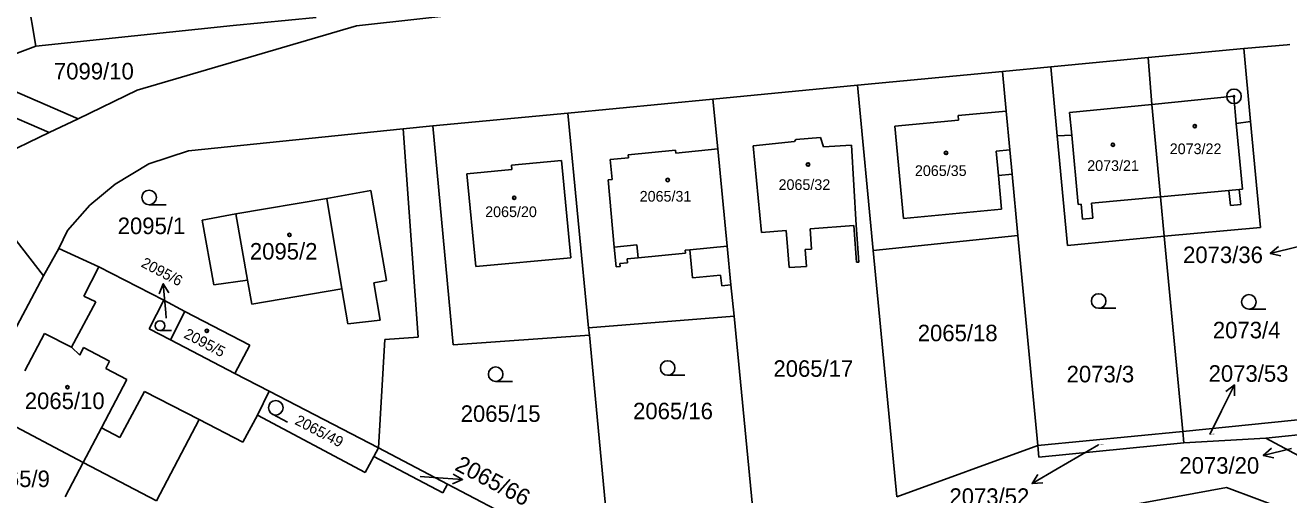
# Model space of a CAD drawing. Extents: x -593183 to -588034, y -1130415 to -1124994.
# Drawn here: x -590459.1 to -590329.1, y -1128454.6 to -1128406.3 of the extents above; entities that cross this region are included whole.
import ezdxf

# ---------------------------------------------------------------- set-up
doc = ezdxf.new("R2010")
doc.units = 0
for name, color, linetype in [('Vrstva 1', 7, 'Continuous'), ('Vrstva 16', 7, 'Continuous'), ('Vrstva 18', 7, 'Continuous'), ('Vrstva 19', 7, 'Continuous'), ('Vrstva 24', 7, 'Continuous'), ('Vrstva 25', 7, 'Continuous'), ('Vrstva 4', 7, 'Continuous')]:
    doc.layers.add(name, color=color, linetype=linetype)

msp = doc.modelspace()

# ---------------------------------------------------------------- linework, layer by layer
at = {"layer": 'Vrstva 1'}
for p, q in [((-590458, -1128408.42), (-590459.08, -1128402.05)), ((-590411.66, -1128404.84), (-590425.02, -1128406.33)), ((-590437.69, -1128406.3), (-590458, -1128408.42)), ((-590425.02, -1128406.33), (-590447.58, -1128412.95)), ((-590437.69, -1128406.3), (-590429.17, -1128405.47)), ((-590464.92, -1128411), (-590458, -1128408.42)), ((-590343.56, -1128409.59), (-590333.72, -1128408.67)), ((-590329.24, -1128408.29), (-590333.72, -1128408.67)), ((-590333.72, -1128408.67), (-590333.02, -1128416.18)), ((-590328.96, -1128408.26), (-590329.24, -1128408.29)), ((-590353.58, -1128410.54), (-590343.56, -1128409.59)), ((-590343.56, -1128409.59), (-590343.18, -1128414.41)), ((-590456.62, -1128417.32), (-590469.93, -1128411.56)), ((-590453.65, -1128415.89), (-590464.92, -1128411)), ((-590358.55, -1128411.02), (-590373.45, -1128412.44)), ((-590358.55, -1128411.02), (-590353.58, -1128410.54)), ((-590358.55, -1128411.02), (-590358.16, -1128415.1)), ((-590352.91, -1128417.66), (-590353.58, -1128410.54)), ((-590373.45, -1128412.44), (-590388.34, -1128413.87)), ((-590373.45, -1128412.44), (-590371.83, -1128429.44)), ((-590447.58, -1128412.95), (-590453.65, -1128415.89)), ((-590388.34, -1128413.87), (-590403.26, -1128415.3)), ((-590387.84, -1128419), (-590388.34, -1128413.87)), ((-590417.15, -1128416.63), (-590403.26, -1128415.3)), ((-590403.26, -1128415.3), (-590401.12, -1128437.42)), ((-590358.16, -1128415.1), (-590357.79, -1128419.09)), ((-590343.18, -1128414.41), (-590342.29, -1128423.92)), ((-590453.65, -1128415.89), (-590456.62, -1128417.32)), ((-590417.15, -1128416.63), (-590420.19, -1128416.92)), ((-590415.06, -1128439.16), (-590417.15, -1128416.63)), ((-590333.02, -1128416.18), (-590331.99, -1128427.07)), ((-590456.62, -1128417.32), (-590465.4, -1128421.54)), ((-590420.19, -1128416.92), (-590442.31, -1128419.19)), ((-590420.19, -1128416.92), (-590418.68, -1128438.36)), ((-590379.81, -1128418.02), (-590379.95, -1128418.23)), ((-590377.26, -1128417.83), (-590379.81, -1128418.02)), ((-590376.96, -1128418.78), (-590377.26, -1128417.83)), ((-590351.85, -1128428.92), (-590352.91, -1128417.66)), ((-590442.31, -1128419.19), (-590446.37, -1128420.53)), ((-590386.87, -1128429.02), (-590387.84, -1128419)), ((-590379.95, -1128418.23), (-590384.19, -1128418.68)), ((-590384.19, -1128418.68), (-590383.33, -1128427.59)), ((-590374.08, -1128418.6), (-590376.96, -1128418.78)), ((-590373.61, -1128426.85), (-590374.08, -1128418.6)), ((-590357.79, -1128419.09), (-590357.55, -1128421.59)), ((-590446.37, -1128420.53), (-590449.85, -1128422.62)), ((-590465.4, -1128421.54), (-590457.2, -1128432.06)), ((-590357.55, -1128421.59), (-590356.95, -1128427.92)), ((-590449.85, -1128422.62), (-590452.45, -1128424.78)), ((-590428.06, -1128424.09), (-590423.52, -1128423.29)), ((-590423.52, -1128423.29), (-590421.91, -1128432.54)), ((-590437.41, -1128425.68), (-590428.06, -1128424.09)), ((-590342.29, -1128423.92), (-590341.9, -1128427.99)), ((-590452.45, -1128424.78), (-590454.74, -1128427.38)), ((-590440.88, -1128426.34), (-590437.41, -1128425.68)), ((-590439.68, -1128433), (-590440.88, -1128426.34)), ((-590378.34, -1128427.21), (-590373.85, -1128426.87)), ((-590378.18, -1128429.31), (-590378.34, -1128427.21)), ((-590373.85, -1128426.87), (-590373.57, -1128430.66)), ((-590373.33, -1128430.64), (-590373.61, -1128426.85)), ((-590331.99, -1128427.07), (-590341.9, -1128427.99)), ((-590454.74, -1128427.38), (-590455.65, -1128429.24)), ((-590383.33, -1128427.59), (-590380.79, -1128427.39)), ((-590380.79, -1128427.39), (-590380.63, -1128429.5)), ((-590356.95, -1128427.92), (-590371.83, -1128429.44)), ((-590356.95, -1128427.92), (-590354.91, -1128449.52)), ((-590341.9, -1128427.99), (-590351.85, -1128428.92)), ((-590341.9, -1128427.99), (-590339.99, -1128448.07)), ((-590455.65, -1128429.24), (-590457.2, -1128432.06)), ((-590451.51, -1128431.12), (-590455.65, -1128429.24)), ((-590386.48, -1128432.99), (-590386.87, -1128429.02)), ((-590380.63, -1128429.5), (-590380.5, -1128431.21)), ((-590378.84, -1128429.36), (-590378.18, -1128429.31)), ((-590378.7, -1128431.08), (-590378.84, -1128429.36)), ((-590371.83, -1128429.44), (-590369.41, -1128454.82)), ((-590444.82, -1128434.57), (-590451.51, -1128431.12)), ((-590380.5, -1128431.21), (-590378.7, -1128431.08)), ((-590373.57, -1128430.66), (-590373.33, -1128430.64)), ((-590457.2, -1128432.06), (-590461.19, -1128439.57)), ((-590436.21, -1128432.51), (-590439.68, -1128433)), ((-590435.78, -1128434.96), (-590436.21, -1128432.51)), ((-590426.53, -1128433.39), (-590435.78, -1128434.96)), ((-590425.89, -1128437.01), (-590426.53, -1128433.39)), ((-590421.91, -1128432.54), (-590423.24, -1128432.77)), ((-590423.24, -1128432.77), (-590422.57, -1128436.63)), ((-590386.16, -1128436.22), (-590386.48, -1128432.99)), ((-590444.82, -1128434.57), (-590446.33, -1128437.5)), ((-590442.68, -1128435.74), (-590444.82, -1128434.57)), ((-590444.16, -1128438.63), (-590442.68, -1128435.74)), ((-590435.97, -1128439.2), (-590442.68, -1128435.74)), ((-590386.16, -1128436.22), (-590401.12, -1128437.42)), ((-590383.84, -1128460.1), (-590386.16, -1128436.22)), ((-590446.33, -1128437.5), (-590444.16, -1128438.63)), ((-590422.57, -1128436.63), (-590425.89, -1128437.01)), ((-590401.12, -1128437.42), (-590401.05, -1128438.17)), ((-590437.51, -1128442.1), (-590444.16, -1128438.63)), ((-590422.08, -1128438.62), (-590422.73, -1128449.76)), ((-590418.68, -1128438.36), (-590422.08, -1128438.62)), ((-590401.05, -1128438.17), (-590415.06, -1128439.16)), ((-590398.78, -1128462.34), (-590401.05, -1128438.17)), ((-590437.51, -1128442.1), (-590435.97, -1128439.2)), ((-590433.98, -1128443.94), (-590437.51, -1128442.1)), ((-590433.98, -1128443.94), (-590435.18, -1128446.4)), ((-590422.73, -1128449.76), (-590433.98, -1128443.94)), ((-590461.86, -1128446.69), (-590453.12, -1128451.26)), ((-590435.18, -1128446.4), (-590436.69, -1128449.18)), ((-590424.12, -1128452.3), (-590435.18, -1128446.4)), ((-590339.99, -1128448.07), (-590325.17, -1128446.57)), ((-590441.18, -1128446.86), (-590445.6, -1128455.21)), ((-590436.69, -1128449.18), (-590441.18, -1128446.86)), ((-590354.91, -1128449.52), (-590339.99, -1128448.07)), ((-590354.8, -1128450.71), (-590339.88, -1128449.26)), ((-590339.88, -1128449.26), (-590339.99, -1128448.07)), ((-590339.88, -1128449.26), (-590331.44, -1128448.75)), ((-590331.44, -1128448.75), (-590324.92, -1128448.11)), ((-590331.44, -1128448.75), (-590324.52, -1128452.5)), ((-590422.73, -1128449.76), (-590423.21, -1128450.64)), ((-590415.65, -1128453.49), (-590422.73, -1128449.76)), ((-590369.41, -1128454.82), (-590354.91, -1128449.52)), ((-590354.8, -1128450.71), (-590354.91, -1128449.52)), ((-590453.12, -1128451.26), (-590445.6, -1128455.21)), ((-590423.21, -1128450.64), (-590424.12, -1128452.3)), ((-590416.12, -1128454.38), (-590423.21, -1128450.64)), ((-590415.65, -1128453.49), (-590416.12, -1128454.38)), ((-590398.78, -1128462.34), (-590415.65, -1128453.49)), ((-590335.49, -1128453.85), (-590369.27, -1128460.02)), ((-590324.44, -1128457.98), (-590335.49, -1128453.85))]:
    msp.add_line(p, q, dxfattribs=at)
at = {"layer": 'Vrstva 16'}
for p, q in [((-590444.58, -1128436.4), (-590444.63, -1128435.86)), ((-590337.19, -1128448.4), (-590335.99, -1128445.97)), ((-590348.67, -1128449.46), (-590352.91, -1128451.94)), ((-590418.46, -1128452.72), (-590417.08, -1128452.82))]:
    msp.add_line(p, q, dxfattribs=at)
at = {"layer": 'Vrstva 24'}
for radius in [0.75, 0.0903]:
    msp.add_circle((-590334.72, -1128413.58), radius, dxfattribs=at)
at = {"layer": 'Vrstva 25'}
for p, q in [((-590444.6, -1128424.74), (-590446.35, -1128424.74)), ((-590328.07, -1128429.03), (-590330.98, -1128429.77)), ((-590444.63, -1128435.86), (-590444.89, -1128432.87)), ((-590346.89, -1128435.4), (-590348.64, -1128435.4)), ((-590331.44, -1128435.49), (-590333.19, -1128435.49)), ((-590444.05, -1128437.69), (-590445.22, -1128437.69)), ((-590391.24, -1128442.29), (-590392.99, -1128442.29)), ((-590408.94, -1128442.93), (-590410.69, -1128442.93)), ((-590335.99, -1128445.97), (-590334.67, -1128443.28)), ((-590432.11, -1128447.11), (-590433.66, -1128446.3)), ((-590328.79, -1128449.82), (-590331.7, -1128450.54)), ((-590417.08, -1128452.82), (-590414.09, -1128453.03)), ((-590352.91, -1128451.94), (-590355.5, -1128453.45))]:
    msp.add_line(p, q, dxfattribs=at)
for points in [[(-590329.89, -1128430.01), (-590330.98, -1128429.77), (-590330.13, -1128429.04)], [(-590445.3, -1128433.91), (-590444.89, -1128432.87), (-590444.31, -1128433.82)], [(-590335.56, -1128443.95), (-590334.67, -1128443.28), (-590334.66, -1128444.4)], [(-590330.61, -1128450.78), (-590331.7, -1128450.54), (-590330.85, -1128449.81)], [(-590415.05, -1128452.46), (-590414.09, -1128453.03), (-590415.12, -1128453.46)], [(-590354.38, -1128453.38), (-590355.5, -1128453.45), (-590354.89, -1128452.52)]]:
    msp.add_lwpolyline(points, dxfattribs=at)
for centre, radius in [((-590338.76, -1128416.65), 0.175), ((-590338.76, -1128416.65), 0.15), ((-590364.35, -1128419.4), 0.175), ((-590364.35, -1128419.4), 0.15), ((-590347.18, -1128418.56), 0.175), ((-590347.18, -1128418.56), 0.15), ((-590378.55, -1128420.6), 0.175), ((-590378.55, -1128420.6), 0.15), ((-590392.99, -1128422.19), 0.175), ((-590446.35, -1128423.99), 0.75), ((-590392.99, -1128422.19), 0.15), ((-590408.78, -1128424.03), 0.175), ((-590408.78, -1128424.03), 0.15), ((-590431.91, -1128427.85), 0.175), ((-590431.91, -1128427.85), 0.15), ((-590348.64, -1128434.65), 0.75), ((-590333.19, -1128434.74), 0.75), ((-590445.22, -1128437.19), 0.503), ((-590440.41, -1128437.73), 0.175), ((-590440.41, -1128437.73), 0.15), ((-590410.69, -1128442.18), 0.75), ((-590392.99, -1128441.54), 0.75), ((-590454.75, -1128443.53), 0.175), ((-590454.75, -1128443.53), 0.15), ((-590433.31, -1128445.64), 0.75)]:
    msp.add_circle(centre, radius, dxfattribs=at)
at = {"layer": 'Vrstva 4'}
for p, q in [((-590343.18, -1128414.41), (-590334.72, -1128413.58)), ((-590334.72, -1128413.58), (-590334.48, -1128416.36)), ((-590363.09, -1128415.57), (-590358.16, -1128415.1)), ((-590351.63, -1128415.24), (-590343.18, -1128414.41)), ((-590351.41, -1128417.58), (-590351.63, -1128415.24)), ((-590369.62, -1128416.66), (-590363.05, -1128416.04)), ((-590368.72, -1128426.17), (-590369.62, -1128416.66)), ((-590363.05, -1128416.04), (-590363.09, -1128415.57)), ((-590334.48, -1128416.36), (-590333.02, -1128416.18)), ((-590334.48, -1128416.36), (-590333.84, -1128423.13)), ((-590351.41, -1128417.58), (-590352.91, -1128417.66)), ((-590350.74, -1128424.7), (-590351.41, -1128417.58)), ((-590392.18, -1128419.13), (-590397.05, -1128419.6)), ((-590392.15, -1128419.42), (-590392.18, -1128419.13)), ((-590387.84, -1128419), (-590392.15, -1128419.42)), ((-590357.79, -1128419.09), (-590359.2, -1128419.22)), ((-590359.2, -1128419.22), (-590358.96, -1128421.73)), ((-590409.05, -1128420.66), (-590403.9, -1128420.2)), ((-590409.01, -1128421.11), (-590409.05, -1128420.66)), ((-590403.9, -1128420.2), (-590402.97, -1128430.19)), ((-590397.02, -1128419.9), (-590398.9, -1128420.08)), ((-590398.9, -1128420.08), (-590398.7, -1128422.13)), ((-590397.05, -1128419.6), (-590397.02, -1128419.9)), ((-590413.67, -1128421.56), (-590409.01, -1128421.11)), ((-590412.74, -1128431.11), (-590413.67, -1128421.56)), ((-590357.55, -1128421.59), (-590358.96, -1128421.73)), ((-590358.96, -1128421.73), (-590358.63, -1128425.21)), ((-590398.7, -1128422.13), (-590399.12, -1128422.17)), ((-590399.12, -1128422.17), (-590398.49, -1128429.1)), ((-590335.24, -1128423.26), (-590342.29, -1128423.92)), ((-590335.24, -1128423.26), (-590334.18, -1128423.16)), ((-590335.09, -1128424.82), (-590335.24, -1128423.26)), ((-590333.84, -1128423.13), (-590334.18, -1128423.16)), ((-590334.18, -1128423.16), (-590334.03, -1128424.72)), ((-590428.06, -1128424.09), (-590426.53, -1128433.39)), ((-590342.29, -1128423.92), (-590349.38, -1128424.57)), ((-590349.38, -1128424.57), (-590349.24, -1128426.13)), ((-590436.21, -1128432.51), (-590437.41, -1128425.68)), ((-590358.63, -1128425.21), (-590368.72, -1128426.17)), ((-590350.46, -1128424.67), (-590350.74, -1128424.7)), ((-590350.32, -1128426.23), (-590350.46, -1128424.67)), ((-590334.03, -1128424.72), (-590335.09, -1128424.82)), ((-590349.24, -1128426.13), (-590350.32, -1128426.23)), ((-590398.49, -1128429.1), (-590396.16, -1128428.88)), ((-590398.29, -1128431.13), (-590398.49, -1128429.1)), ((-590396.16, -1128428.88), (-590396.03, -1128430.21)), ((-590396.03, -1128430.21), (-590391.15, -1128429.73)), ((-590391.18, -1128429.43), (-590390.71, -1128429.39)), ((-590391.15, -1128429.73), (-590391.18, -1128429.43)), ((-590390.71, -1128429.39), (-590386.87, -1128429.02)), ((-590390.43, -1128432.27), (-590390.71, -1128429.39)), ((-590453.05, -1128434.15), (-590451.51, -1128431.12)), ((-590412.74, -1128431.11), (-590402.97, -1128430.19)), ((-590397.89, -1128431.09), (-590398.29, -1128431.13)), ((-590397.13, -1128430.72), (-590397.92, -1128430.79)), ((-590397.92, -1128430.79), (-590397.89, -1128431.09)), ((-590396.03, -1128430.21), (-590397.17, -1128430.32)), ((-590397.17, -1128430.32), (-590397.13, -1128430.72)), ((-590387.54, -1128431.99), (-590390.43, -1128432.27)), ((-590387.43, -1128433.08), (-590387.54, -1128431.99)), ((-590386.48, -1128432.99), (-590387.43, -1128433.08)), ((-590454.32, -1128439.39), (-590451.82, -1128434.75)), ((-590451.82, -1128434.75), (-590453.05, -1128434.15)), ((-590457.1, -1128437.99), (-590459.13, -1128441.83)), ((-590454.32, -1128439.39), (-590457.1, -1128437.99)), ((-590453.49, -1128440.21), (-590454.32, -1128439.39)), ((-590453.1, -1128439.45), (-590453.49, -1128440.21)), ((-590450.41, -1128440.85), (-590453.1, -1128439.45)), ((-590450.8, -1128441.61), (-590450.41, -1128440.85)), ((-590451.23, -1128447.7), (-590448.63, -1128442.73)), ((-590448.63, -1128442.73), (-590450.8, -1128441.61)), ((-590446.82, -1128443.95), (-590449.36, -1128448.69)), ((-590441.18, -1128446.86), (-590446.82, -1128443.95)), ((-590451.23, -1128447.7), (-590453.12, -1128451.26)), ((-590449.36, -1128448.69), (-590451.23, -1128447.7)), ((-590454.98, -1128454.8), (-590453.12, -1128451.26))]:
    msp.add_line(p, q, dxfattribs=at)

# ---------------------------------------------------------------- texts
at = {"layer": 'Vrstva 16'}
for s, p in [('2073/36', (-590339.96, -1128430.74)), ('2073/53', (-590337.33, -1128442.96)), ('2073/20', (-590340.34, -1128452.42)), ('2073/52', (-590364, -1128455.63))]:
    msp.add_text(s, height=1.7, dxfattribs=at).set_placement(p)
for s, height, p in [('2095/6', 1.1, (-590447.26, -1128431.07)), ('2065/66', 1.7, (-590415, -1128451.99))]:
    msp.add_text(s, height=height, rotation=332.3085, dxfattribs=at).set_placement(p)
at = {"layer": 'Vrstva 18'}
for s, height, p in [('7099/10', 1.7, (-590456.14, -1128411.84)), ('2095/1', 1.7, (-590449.58, -1128427.76)), ('2065/18', 1.7, (-590367.26, -1128438.79)), ('2073/4', 1.7, (-590336.89, -1128438.49)), ('2065/17', 1.7, (-590382.11, -1128442.45)), ('2073/3', 1.7, (-590351.94, -1128443.02)), ('2065/15', 1.7, (-590414.29, -1128447.09)), ('2065/16', 1.7, (-590396.55, -1128446.82)), ('2073/53', 0.1, (-590337.19, -1128448.4)), ('2073/52', 0.1, (-590348.67, -1128449.46))]:
    msp.add_text(s, height=height, dxfattribs=at).set_placement(p)
for s, height, p in [('2095/6', 0.01, (-590444.58, -1128436.4)), ('2065/49', 1.1, (-590431.44, -1128447.28)), ('2065/66', 0.01, (-590418.46, -1128452.72))]:
    msp.add_text(s, height=height, rotation=332.3085, dxfattribs=at).set_placement(p)
at = {"layer": 'Vrstva 19'}
for s, height, p in [('2073/22', 1.1, (-590341.33, -1128419.53)), ('2065/35', 1.1, (-590367.55, -1128421.78)), ('2073/21', 1.1, (-590349.82, -1128421.26)), ('2065/31', 1.1, (-590395.87, -1128424.42)), ('2065/32', 1.1, (-590381.58, -1128423.22)), ('2065/20', 1.1, (-590411.77, -1128426.01)), ('2095/2', 1.7, (-590435.98, -1128430.38)), ('2065/10', 1.7, (-590459.14, -1128445.77)), ('2065/9', 1.7, (-590463.51, -1128453.8))]:
    msp.add_text(s, height=height, dxfattribs=at).set_placement(p)
msp.add_text('2095/5', height=1.1, rotation=332.3085, dxfattribs=at).set_placement((-590442.87, -1128438.37))

doc.saveas('drawing.dxf')
